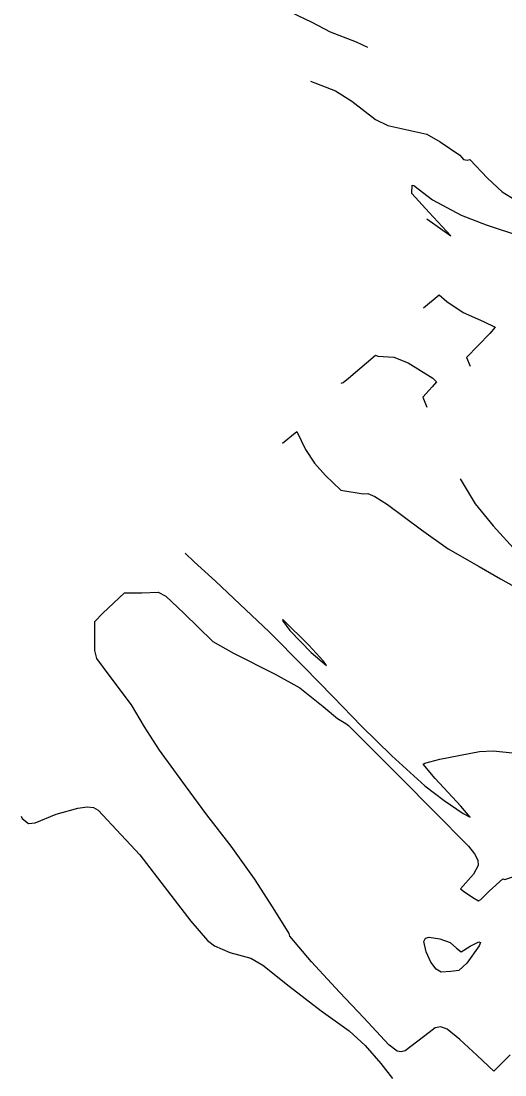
# Model space of a CAD drawing. Extents: x 1467615 to 2003689, y 770235 to 1108726.
# Drawn here: x 1993001.1 to 1993159.2, y 778248.4 to 778593.3 of the extents above; entities that cross this region are included whole.
import ezdxf

# ---------------------------------------------------------------- set-up
doc = ezdxf.new("R2010")
doc.units = 0
doc.layers.add('RD_DTM_Major1', color=7, linetype='Continuous')
doc.layers.add('RD_DTM_Minor1', color=7, linetype='Continuous')

msp = doc.modelspace()

# ---------------------------------------------------------------- linework, layer by layer
at = {"layer": 'RD_DTM_Major1'}
for points in [[(1993132.51, 778499.43), (1993137.65, 778503.7), (1993140.21, 778501.5), (1993145.5, 778497.91), (1993152.19, 778494.99), (1993155.98, 778493.14), (1993154.21, 778491.12), (1993146.66, 778483.22), (1993147.86, 778480.37)], [(1993141.28, 778291.8), (1993143.38, 778289.95), (1993144.87, 778288.75), (1993147.82, 778290.53), (1993150.62, 778291.99), (1993151.18, 778291.8), (1993150.78, 778290.64), (1993146.72, 778284.97), (1993144.14, 778282.64), (1993141.49, 778282.25), (1993138.33, 778282.1), (1993136.66, 778283.09), (1993134.98, 778285.34), (1993133.39, 778288.72), (1993132.71, 778292.11), (1993133.19, 778293.18), (1993134.4, 778293.56), (1993137.86, 778292.99), (1993141.28, 778291.8)]]:
    msp.add_lwpolyline(points, dxfattribs=at)
at = {"layer": 'RD_DTM_Minor1'}
for points in [[(1993084.16, 778598.67), (1993096.12, 778592.9), (1993102.06, 778589.74), (1993110.52, 778586.55), (1993114.3, 778584.79)], [(1993095.68, 778573.67), (1993103.83, 778570.5), (1993109.17, 778567.11), (1993116.87, 778561.1), (1993120.93, 778559.18), (1993133.61, 778556.3), (1993138.04, 778553.83), (1993144.44, 778549.43), (1993145.63, 778547.99), (1993146.91, 778547.75), (1993147.67, 778547.98), (1993153.5, 778541.85), (1993158.23, 778537.38), (1993166.81, 778532.21)], [(1993133.63, 778528.55), (1993141.53, 778523.01), (1993134.38, 778530.62), (1993128.73, 778536.83), (1993128.84, 778539.6), (1993129.36, 778539.5), (1993135.51, 778534.82), (1993144.9, 778529.78), (1993152.99, 778526.68), (1993164.54, 778522.85), (1993173.98, 778519.44), (1993176.69, 778515.92), (1993176.93, 778514.79), (1993176.13, 778512.57), (1993173.28, 778508.11), (1993174.19, 778505.19)], [(1993105.64, 778474.85), (1993106.27, 778475.06), (1993108.04, 778476.42), (1993116.83, 778483.93), (1993117.59, 778483.69), (1993122.81, 778483.35), (1993127.56, 778481.49), (1993135.66, 778476.48), (1993136.82, 778475.25), (1993135.37, 778473.57), (1993132.38, 778470.26), (1993133.67, 778467)], [(1993086.44, 778455.2), (1993091.13, 778458.95), (1993094.04, 778453.09), (1993096.94, 778448.67), (1993100.52, 778444.57), (1993105.57, 778439.77), (1993112.79, 778438.65), (1993114.4, 778438.72), (1993116.61, 778437.75), (1993120.74, 778435.11), (1993131.94, 778426.8), (1993140.66, 778420.59), (1993150.8, 778414.8), (1993157.74, 778410.78), (1993162.24, 778408.27)], [(1993144.54, 778443.51), (1993149.41, 778435.36), (1993155.28, 778428.13), (1993163.01, 778419.66)], [(1993054.71, 778419.14), (1993057.66, 778416.39), (1993064.54, 778410.03), (1993072.54, 778402.51), (1993082.07, 778393.4), (1993093.44, 778382.03), (1993103.07, 778372.12), (1993112.35, 778362.54), (1993122.17, 778352.81), (1993133.02, 778343.06), (1993139.32, 778338.27), (1993145.52, 778333.97), (1993147.79, 778332.78), (1993144.73, 778336.36), (1993136.4, 778345.46), (1993132.48, 778350.19), (1993132.99, 778350.49), (1993137.87, 778351.75), (1993150.82, 778354.32), (1993155.3, 778354.53), (1993161.68, 778353.88)], [(1993160.93, 778255), (1993155.51, 778249.69), (1993150.11, 778254.84), (1993144.41, 778260.07), (1993140.34, 778263.46), (1993138.27, 778264.15), (1993136.39, 778263.84), (1993134.36, 778262.3), (1993126.62, 778256.29), (1993125.22, 778255.96), (1993123.9, 778256.23), (1993121.22, 778258.31), (1993113.01, 778267.11), (1993105.08, 778275.57), (1993095.92, 778285.42), (1993088.86, 778293.8), (1993088.65, 778294.67), (1993083.41, 778303.09), (1993077.38, 778312.57), (1993069.71, 778323.34), (1993061.73, 778333.56), (1993054.79, 778343.01), (1993046.29, 778354.76), (1993041.42, 778362.36), (1993037.18, 778369.52), (1993030.14, 778378.83), (1993025.84, 778384.76), (1993025.19, 778387.38), (1993025.16, 778396.83), (1993027.74, 778399.58), (1993034.81, 778406.16), (1993040.53, 778406.25), (1993045.8, 778406.4), (1993048.35, 778405.16), (1993054.28, 778399.5), (1993063.72, 778390.25), (1993070.46, 778386.41), (1993084.09, 778379.56), (1993092.1, 778375.09), (1993099.78, 778369.01), (1993104.49, 778365.07)], [(1993088.83, 778393.91), (1993095.81, 778386.66), (1993100.9, 778382.45), (1993099.91, 778383.86), (1993095.05, 778389.09), (1993086.61, 778397.46), (1993086.5, 778397.12), (1993088.83, 778393.91)], [(1993104.49, 778365.07), (1993107.18, 778363.47), (1993108.09, 778362.82), (1993116.74, 778354.08), (1993125.56, 778345.18), (1993135.88, 778334.9), (1993147.29, 778323.33), (1993149.27, 778320.82), (1993150.3, 778318.75), (1993150.4, 778316.97), (1993148.87, 778314.18), (1993144.62, 778309.29), (1993145.61, 778308.61), (1993148.68, 778306.49), (1993150.51, 778305.43), (1993151.31, 778305.87), (1993154.06, 778308.57), (1993158.48, 778312.6), (1993159.09, 778312.42), (1993162.69, 778313.54)], [(1993001.06, 778333.08), (1993001.37, 778332.37), (1993003.51, 778330.74), (1993005.6, 778330.98), (1993012.5, 778333.77), (1993019.62, 778335.77), (1993022.62, 778336.18), (1993024.72, 778335.96), (1993026.2, 778335.12), (1993033.73, 778327.03), (1993039.87, 778320.42), (1993048.95, 778308.65), (1993056.56, 778298.77), (1993061.93, 778292.48), (1993064.24, 778290.65), (1993069.29, 778288.49), (1993076.08, 778286.6), (1993080.01, 778284.35), (1993088.62, 778277.49), (1993099.1, 778269.45), (1993108.29, 778262.84), (1993113.46, 778258.09), (1993118.57, 778252.16), (1993122.48, 778247.31)]]:
    msp.add_lwpolyline(points, dxfattribs=at)

doc.saveas('drawing.dxf')
